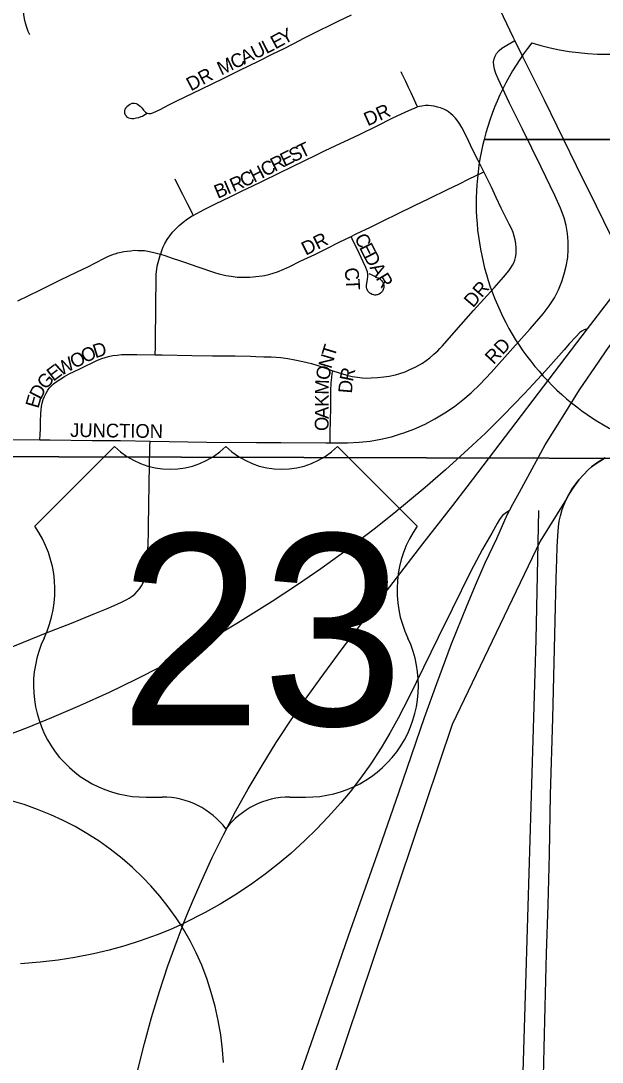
# Model space of a CAD drawing. Extents: x 1443599 to 1910620, y 1028088 to 1361369.
# Drawn here: x 1660727 to 1662843, y 1288109 to 1291899 of the extents above; entities that cross this region are included whole.
import ezdxf

# ---------------------------------------------------------------- set-up
doc = ezdxf.new("R2010")
doc.units = 0
for name, color, linetype in [('GM_X_City_Street', 7, 'Continuous'), ('GM_X_City_Street_Text', 7, 'Continuous'), ('GM_X_Corporation', 7, 'Continuous'), ('GM_X_Interstate_Route', 7, 'Continuous'), ('GM_X_Interstate_Shield', 7, 'Continuous'), ('GM_X_Minor_River', 7, 'Continuous'), ('GM_X_Section', 7, 'Continuous'), ('GM_X_State_Route', 7, 'Continuous'), ('GM_X_Township_Road', 7, 'Continuous'), ('GM_X_US_Location', 7, 'Continuous'), ('GM_X_US_Route', 7, 'Continuous'), ('GM_X_US_Shield', 7, 'Continuous')]:
    doc.layers.add(name, color=color, linetype=linetype)

msp = doc.modelspace()

# ---------------------------------------------------------------- linework, layer by layer
at = {"layer": 'GM_X_City_Street'}
for points in [[(1660759, 1291848.1), (1660753.6, 1291859.9), (1660748.1, 1291875.2), (1660743.7, 1291890.9), (1660740.2, 1291906.7), (1660737.9, 1291922.8), (1660736, 1291944), (1660735.2, 1291960.4)], [(1661186.4, 1291561.4), (1661174.3, 1291554.3), (1661168.9, 1291551.5), (1661163.7, 1291549.3), (1661154.5, 1291546.2), (1661147, 1291544.4), (1661137.3, 1291542.9), (1661130.2, 1291542.7), (1661124.1, 1291543.6), (1661119.4, 1291545.4), (1661114.7, 1291548), (1661110.8, 1291551.8), (1661107.7, 1291556.4), (1661105.6, 1291561.6), (1661104.8, 1291567), (1661105.2, 1291572.4), (1661106.7, 1291577.7), (1661109.4, 1291582.7), (1661113, 1291587.3), (1661117.2, 1291591.5), (1661121.9, 1291595), (1661127, 1291597.7), (1661132.1, 1291599.4), (1661134.8, 1291599.7), (1661140.3, 1291599.5), (1661145.9, 1291598.1), (1661151.3, 1291595.8), (1661156.4, 1291592.8), (1661161.1, 1291589.1), (1661167.1, 1291582.7), (1661172.8, 1291574.6), (1661177.5, 1291568.8), (1661180.5, 1291566.2), (1661184.1, 1291564.1), (1661186.2, 1291563.3), (1661188, 1291562.6), (1661192, 1291562), (1661196, 1291561.8), (1661199.9, 1291562.1), (1661203.6, 1291562.8), (1661207.3, 1291564), (1661233.2, 1291577.1), (1661264.7, 1291593.2), (1661294.1, 1291607.6), (1661382.5, 1291650.7), (1661465, 1291691), (1661521, 1291718.2), (1661594.4, 1291754.1), (1661644.1, 1291778.7), (1661682.2, 1291797.5), (1661723.2, 1291818.3), (1661756.8, 1291835.7), (1661807.4, 1291861.9), (1661857.3, 1291885.9), (1661881.9, 1291897.8), (1661930.3, 1291921)], [(1662112.6, 1290397.2), (1662120.3, 1290399.6), (1662157.4, 1290413.5), (1662197.7, 1290431.4), (1662232.9, 1290450.7), (1662269.3, 1290472.3), (1662304.5, 1290495.9), (1662335.6, 1290519.6), (1662365.3, 1290545.1), (1662398.3, 1290576.6), (1662439, 1290619.1), (1662517.5, 1290707.4), (1662580.7, 1290778.6), (1662627.7, 1290833), (1662649.5, 1290861.4), (1662668.6, 1290891.5), (1662683.6, 1290920.2), (1662695.8, 1290950.1), (1662704.7, 1290977.9), (1662711.8, 1291006.2), (1662717, 1291038.2), (1662719, 1291067.3), (1662718.8, 1291096.4), (1662716.3, 1291125.4), (1662711.5, 1291154.1), (1662704.3, 1291182.4), (1662690.5, 1291217.9), (1662669.9, 1291263.5), (1662620.2, 1291366.1), (1662552, 1291505), (1662505.6, 1291599.6), (1662464, 1291688.7), (1662456.1, 1291707.1), (1662450.8, 1291723.2), (1662448.2, 1291736.6), (1662447.4, 1291750.5), (1662449.1, 1291761), (1662452.7, 1291771.2), (1662458.2, 1291780.5), (1662467.2, 1291791.1), (1662477.7, 1291800.2), (1662495.6, 1291810.8), (1662524.4, 1291827.7)], [(1662169.8, 1291585.8), (1662158.4, 1291613), (1662147.1, 1291637.2), (1662137.7, 1291657.1), (1662128, 1291678.5), (1662113.6, 1291708.1), (1662110.6, 1291714)], [(1662411.9, 1291349.7), (1662411.7, 1291350), (1662400.1, 1291373.5), (1662391.1, 1291391), (1662380.7, 1291411.4), (1662363.4, 1291446.6), (1662350.6, 1291473.2), (1662331.5, 1291511.6), (1662324.7, 1291523.3), (1662316.8, 1291534.3), (1662308.2, 1291544.6), (1662299, 1291554.3), (1662291.5, 1291561.3), (1662283.3, 1291567.6), (1662275.5, 1291572.5), (1662265.8, 1291577.4), (1662253.7, 1291582.3), (1662243.6, 1291585.4), (1662230.5, 1291588.4), (1662220.5, 1291589.4), (1662210.2, 1291590.6), (1662199.9, 1291590.5), (1662186.4, 1291589.1), (1662177.4, 1291587.7), (1662169.8, 1291585.8)], [(1661353.9, 1291191.3), (1661394.2, 1291213.1), (1661435.4, 1291233.4), (1661488.5, 1291259.2), (1661530, 1291278.8), (1661571.3, 1291298.9), (1661603.7, 1291314.8), (1661668.5, 1291346.4), (1661802.5, 1291411.4), (1661834.7, 1291427.1), (1661958.9, 1291485.8), (1662023.1, 1291517.5), (1662078.2, 1291544.4), (1662112.1, 1291560.7), (1662138.3, 1291572.4), (1662169.8, 1291585.8)], [(1661353.9, 1291191.3), (1661352.1, 1291195), (1661333.2, 1291233.2), (1661316.2, 1291267.6), (1661298.4, 1291302.6), (1661288.2, 1291323.2)], [(1661862.7, 1290625.8), (1661912.6, 1290609.4), (1661932, 1290605), (1661951.8, 1290601.8), (1661968.4, 1290600.1), (1661985.1, 1290599.3), (1662001.7, 1290599.4), (1662024.9, 1290600.7), (1662048, 1290603.2), (1662067.7, 1290606.4), (1662090.5, 1290611.3), (1662106.6, 1290615.9), (1662125, 1290622.2), (1662142.4, 1290629.9), (1662162, 1290638.6), (1662177.5, 1290647.7), (1662188.2, 1290653.8), (1662202, 1290662.6), (1662215.1, 1290672.8), (1662230.2, 1290685.9), (1662244.3, 1290698.6), (1662251.9, 1290706.4), (1662261, 1290716.1), (1662302.4, 1290763.4), (1662373.8, 1290844.8), (1662449.3, 1290927.1), (1662483.9, 1290966.9), (1662502.4, 1290989.6), (1662510.7, 1291000.7), (1662516.1, 1291009.4), (1662520.7, 1291018.7), (1662524.3, 1291028.5), (1662526.8, 1291038.4), (1662529.2, 1291051.8), (1662529.9, 1291062.1), (1662529.6, 1291072.3), (1662528.1, 1291089.1), (1662525.8, 1291102.4), (1662522.6, 1291115.5), (1662518.4, 1291128.3), (1662512, 1291143.8), (1662504.6, 1291158.8), (1662495.6, 1291176.3), (1662488.2, 1291190.9), (1662475.4, 1291217.3), (1662457.2, 1291255.7), (1662439.2, 1291294.3), (1662411.9, 1291349.7)], [(1661928.7, 1291114.6), (1661947.1, 1291123.5), (1661998.8, 1291148.8), (1662047.5, 1291172.6), (1662097.7, 1291196.9), (1662159.4, 1291227), (1662212.5, 1291252.6), (1662282.4, 1291286.4), (1662320.7, 1291305), (1662359, 1291323.8), (1662404.8, 1291346.3), (1662411.9, 1291349.7)], [(1661235.2, 1291049.5), (1661235.6, 1291051.1), (1661240.9, 1291066.9), (1661244.6, 1291076.3), (1661250.4, 1291088.5), (1661259.1, 1291103), (1661268.6, 1291116.8), (1661279, 1291129.9), (1661290.3, 1291142.2), (1661302.4, 1291153.8), (1661317.7, 1291166.7), (1661333.8, 1291178.6), (1661350.6, 1291189.4), (1661353.9, 1291191.3)], [(1661235.2, 1291049.5), (1661250.4, 1291045), (1661281.6, 1291034.5), (1661300.3, 1291028.1), (1661318.9, 1291021.8), (1661371.4, 1291003.6), (1661431.8, 1290983.3), (1661447.3, 1290978.8), (1661453.5, 1290977), (1661472.5, 1290972.9), (1661491.8, 1290969.6), (1661514.3, 1290966.9), (1661533.7, 1290966), (1661546.6, 1290965.9), (1661559.5, 1290966.2), (1661572.3, 1290967.1), (1661581.9, 1290968.2), (1661604.4, 1290971.2), (1661613.9, 1290972.9), (1661629.6, 1290976.5), (1661645.1, 1290980.8), (1661660.3, 1290986.1), (1661684.4, 1290995.8), (1661705.1, 1291005.4), (1661743.5, 1291024.1), (1661796.9, 1291049.2), (1661838, 1291069.9), (1661885, 1291093.4), (1661928.7, 1291114.6)], [(1661993.1, 1290979.9), (1662001.6, 1290975.8), (1662011.3, 1290971), (1662019.9, 1290966.8), (1662027.9, 1290962.7), (1662032.7, 1290959.8), (1662036.8, 1290957), (1662040.9, 1290952.4), (1662042.9, 1290949.8), (1662044.6, 1290947), (1662046, 1290944), (1662047, 1290940.9), (1662047.7, 1290937.7), (1662048, 1290934.4), (1662047.5, 1290927.9), (1662046.8, 1290924.7), (1662045.7, 1290921.6), (1662042.6, 1290915.8), (1662038.4, 1290910.7), (1662035.9, 1290908.5), (1662030.5, 1290904.9), (1662027.5, 1290903.5), (1662024.4, 1290902.5), (1662021.2, 1290901.8), (1662017.9, 1290901.4), (1662014.7, 1290901.4), (1662011.4, 1290901.8), (1662005.1, 1290903.6), (1661999.2, 1290906.5), (1661996.5, 1290908.4), (1661994, 1290910.6), (1661989.9, 1290915.7), (1661987.1, 1290921.5), (1661986.2, 1290924.4), (1661985.3, 1290930.5), (1661985.3, 1290936.8), (1661985.9, 1290943.2), (1661988.8, 1290959.4), (1661989.7, 1290969.1), (1661989.4, 1290975.7), (1661987.9, 1290985.4), (1661986.2, 1290991.7), (1661982.7, 1291000.9), (1661972.8, 1291021.7), (1661957.8, 1291053.3), (1661932.9, 1291105.7), (1661928.7, 1291114.6)], [(1660716.1, 1290880.5), (1660795.4, 1290919.3), (1660868.6, 1290955.1), (1660931.5, 1290985.9), (1660969.9, 1291004.2), (1660998.7, 1291018.8), (1661031.1, 1291035.3), (1661046.1, 1291042.7), (1661055.4, 1291046.7), (1661063.8, 1291049.5), (1661070.3, 1291051.7), (1661080.1, 1291054.7), (1661091.5, 1291057.6), (1661101.4, 1291059.6), (1661114.2, 1291061.1), (1661126.5, 1291062.6), (1661140.3, 1291064.1), (1661152.8, 1291063.9), (1661162.7, 1291063.9), (1661176.1, 1291062.8), (1661189.4, 1291060.8), (1661205.8, 1291057.5), (1661225.1, 1291052.5), (1661235.2, 1291049.5)], [(1661216.1, 1290683.5), (1661216.3, 1290711.9), (1661218.2, 1290877.7), (1661219.1, 1290946.6), (1661219.7, 1290976.4), (1661220.3, 1290987.2), (1661221.3, 1290995.8), (1661223.4, 1291006.3), (1661226.4, 1291019.4), (1661235.2, 1291049.5)], [(1660795.6, 1290374.2), (1660796.8, 1290393.9), (1660798, 1290414.8), (1660798, 1290441), (1660799.2, 1290470.3), (1660800.2, 1290483.2), (1660801.9, 1290495.8), (1660804.6, 1290508.3), (1660808.2, 1290520.5), (1660812.7, 1290532.5), (1660818.2, 1290543.9), (1660824.7, 1290554.7), (1660830.3, 1290562.2), (1660836.5, 1290569.3), (1660845.8, 1290577.9), (1660858.4, 1290587.8), (1660871.7, 1290596.9), (1660885.6, 1290605), (1660902.9, 1290613.9), (1660941.3, 1290632.3), (1661006.2, 1290664), (1661021.1, 1290670.1), (1661033.2, 1290674.2), (1661045.6, 1290677.6), (1661061.3, 1290680.8), (1661077.3, 1290683), (1661093.4, 1290684.3), (1661112.9, 1290684.9), (1661148.8, 1290684.7), (1661216.1, 1290683.5)], [(1661216.1, 1290683.5), (1661240.7, 1290683.1), (1661349.1, 1290681.8), (1661424.6, 1290680.4), (1661506.6, 1290679.4), (1661562.4, 1290678.2), (1661581.9, 1290677.7), (1661611.2, 1290676.8), (1661624.1, 1290676.4), (1661637.2, 1290675.9), (1661656.4, 1290674.9), (1661672.9, 1290673.5), (1661698.7, 1290670.2), (1661724.3, 1290665.8), (1661753, 1290659.7), (1661784.6, 1290651.7), (1661803.4, 1290646.2), (1661818.9, 1290641.1), (1661862.7, 1290625.8)], [(1661852.1, 1290363.2), (1661852.7, 1290396.4), (1661853.8, 1290448.5), (1661854.6, 1290487.6), (1661855, 1290552.8), (1661856.4, 1290582.1), (1661858.4, 1290601.6), (1661860.2, 1290615.2), (1661862.7, 1290625.8)], [(1660400.6, 1290376.8), (1660439.9, 1290376.3), (1660538.5, 1290376.4), (1660641.8, 1290375.1), (1660795.6, 1290374.2)], [(1661852.1, 1290363.2), (1661915.2, 1290363.9), (1661957.5, 1290366.3), (1661998.5, 1290369.7), (1662036.9, 1290376.4), (1662075.3, 1290385.7), (1662112.6, 1290397.2)], [(1660676.9, 1289613.3), (1660822.5, 1289673), (1660911.4, 1289707.4), (1660946.5, 1289722), (1660996.3, 1289742.2), (1661038.9, 1289759.5), (1661065.9, 1289770.8), (1661093.4, 1289783.3), (1661112.9, 1289793.7), (1661121.2, 1289798.2), (1661131.7, 1289805.3), (1661141.5, 1289813.2), (1661150.5, 1289822.2), (1661158.5, 1289831.9), (1661165.5, 1289842.4), (1661171.5, 1289853.6), (1661176.4, 1289865.2), (1661180.4, 1289877.3), (1661183.4, 1289889.7), (1661185.6, 1289902.3), (1661186.5, 1289914.9), (1661187.6, 1289947.8), (1661190.1, 1289996.9), (1661191, 1290036.1), (1661191.6, 1290062.3), (1661192.2, 1290134.4), (1661194.1, 1290216.4), (1661194.7, 1290278.8), (1661196.4, 1290351.1), (1661196.8, 1290369.5)], [(1660795.6, 1290374.2), (1660832.5, 1290374), (1660985.9, 1290371.3), (1661089.9, 1290371.3), (1661196.8, 1290369.5)], [(1661196.8, 1290369.5), (1661403.5, 1290366), (1661583.9, 1290364.3), (1661672.5, 1290364.4), (1661836.6, 1290363), (1661852.1, 1290363.2)]]:
    msp.add_lwpolyline(points, dxfattribs=at)
at = {"layer": 'GM_X_Corporation'}
msp.add_lwpolyline([(1662853.5, 1290309), (1662825.5, 1290291.4), (1662804.1, 1290275.7), (1662793, 1290266), (1662774.2, 1290247.3), (1662758, 1290228.8), (1662741.4, 1290206.9), (1662733.3, 1290195.2), (1662725.1, 1290181.6), (1662713, 1290159.9), (1662617.3, 1290004.9), (1662296.7, 1289337.9), (1661863.7, 1288050)], dxfattribs=at)
at = {"layer": 'GM_X_Interstate_Route'}
for points in [[(1662789.5, 1290777.9), (1662942, 1290976.7), (1663374.2, 1291539.5), (1663500.8, 1291703.1), (1663545.3, 1291764), (1663573.5, 1291800.3), (1663633.7, 1291878.3), (1663700.1, 1291963.9), (1663803.2, 1292099.9), (1663853.9, 1292164.5), (1663871.9, 1292187.9), (1664099.8, 1292484.8), (1664156.2, 1292557.4), (1664209.9, 1292627.9), (1664339.8, 1292797.2), (1664494.8, 1292996.9), (1664558.4, 1293080.5), (1664659.9, 1293213.7), (1664693.5, 1293258.2), (1664805.6, 1293404), (1664912, 1293541.6), (1665143.1, 1293832.3)], [(1662831.3, 1290660.6), (1662857.2, 1290698.6), (1662925.9, 1290795), (1662989.1, 1290879.6), (1662990.9, 1290882), (1663004.9, 1290900.2)], [(1661152.7, 1288081.2), (1661176.3, 1288176.9), (1661202.5, 1288272), (1661231, 1288366.3), (1661261.9, 1288459.9), (1661295.3, 1288552.6), (1661314, 1288601), (1661318.9, 1288613.5), (1661330.9, 1288644.5), (1661353.6, 1288699), (1661383.6, 1288768.2), (1661423.3, 1288854.6), (1661463.8, 1288937), (1661508, 1289021.2), (1661554.4, 1289104.1), (1661604.4, 1289188.9), (1661656.4, 1289272.4), (1661723.1, 1289373.7), (1661752.8, 1289416.9), (1661815.8, 1289505), (1661895.8, 1289613.1), (1661995.4, 1289743.5), (1662082.3, 1289854.8), (1662190, 1289995.5), (1662298.8, 1290135.5), (1662351, 1290203.1), (1662789.5, 1290777.9)], [(1662505.4, 1290117.2), (1662517.3, 1290140.4), (1662541.3, 1290184.4), (1662587.3, 1290269.1), (1662634.5, 1290355.8), (1662700.6, 1290461), (1662760, 1290556), (1662831.3, 1290660.6)], [(1661729.1, 1288020.4), (1661838.6, 1288337), (1661919.6, 1288569.6), (1662032.3, 1288888.6), (1662102.2, 1289090.2), (1662196, 1289363.6), (1662240.3, 1289487.3), (1662294.7, 1289631.9), (1662350.6, 1289772.3), (1662385.2, 1289854), (1662416.6, 1289926.5), (1662458.7, 1290015.7), (1662497.2, 1290101.3), (1662505.4, 1290117.2)], [(1661464.4, 1288108.1), (1661460.8, 1288153.9), (1661454, 1288209.2), (1661445, 1288261), (1661433.7, 1288312.3), (1661419.9, 1288362.9), (1661404.7, 1288409.8), (1661384.9, 1288462), (1661365.3, 1288507.2), (1661343, 1288551.1), (1661320.4, 1288591.1), (1661314, 1288601), (1661308.9, 1288608.8), (1661291.8, 1288635.1), (1661263, 1288675.1), (1661232.3, 1288713.6), (1661200.1, 1288750.8), (1661170.6, 1288781.7), (1661132.5, 1288817.9), (1661095.3, 1288850.1), (1661051.4, 1288884.6), (1661011.3, 1288913.2), (1660967.2, 1288941.7), (1660924.6, 1288966.5), (1660878, 1288990.6), (1660836.3, 1289009.8), (1660787.6, 1289029.4), (1660738.1, 1289046.8), (1660687.8, 1289061.7)]]:
    msp.add_lwpolyline(points, dxfattribs=at)
at = {"layer": 'GM_X_Interstate_Shield'}
for p, q in [((1662412.7, 1291467), (1663855.4, 1291467)), ((1663855.4, 1291467), (1662412.7, 1291467)), ((1663855.4, 1291467), (1662412.7, 1291467))]:
    msp.add_line(p, q, dxfattribs=at)
for centre, start, end in [((1663321.5, 1291237.2), 141.669, 165.8066), ((1662860.1, 1292715.2), 253.0091, 286.9909), ((1663321.5, 1291237.2), 165.8066, 258.463)]:
    msp.add_arc(centre, 937.5, start, end, dxfattribs=at)
at = {"layer": 'GM_X_Minor_River'}
msp.add_lwpolyline([(1662457.6, 1280248.6), (1662467.8, 1281186.2), (1662462.9, 1282037.9), (1662472.2, 1282294.3), (1662475, 1283424.4), (1662472.7, 1284474.4), (1662482.2, 1284901.2), (1662516.6, 1286159.1), (1662531.6, 1287313.1), (1662566.1, 1288432.9), (1662601.9, 1289646.8), (1662612, 1290117.5)], dxfattribs=at)
at = {"layer": 'GM_X_Section'}
for points in [[(1665442.5, 1295692.2), (1665325.3, 1290300.7), (1659972.3, 1290315.2), (1660038.3, 1292903.7), (1664833.2, 1295167.5), (1664574.3, 1295722.4)], [(1659972.3, 1290315.2), (1665325.3, 1290300.7), (1665226.5, 1284945), (1659904.5, 1285013.3)]]:
    msp.add_lwpolyline(points, close=True, dxfattribs=at)
at = {"layer": 'GM_X_State_Route'}
msp.add_lwpolyline([(1663037.7, 1290779.5), (1662991, 1290875.9), (1662989.1, 1290879.6), (1662942, 1290976.7), (1662932.2, 1290996.9), (1662875, 1291115.1), (1662821.5, 1291224.2), (1662749.2, 1291371.4), (1662701.7, 1291468.7), (1662632.5, 1291610.2), (1662575.3, 1291724.7), (1662554.9, 1291766), (1662524.4, 1291827.7), (1662518.2, 1291840.2), (1662483.7, 1291913.2), (1662461.1, 1291960.6), (1662439.8, 1292004.3), (1662406.4, 1292072.7), (1662384.9, 1292117), (1662376.3, 1292135), (1662355, 1292179.8), (1662330.4, 1292231.8)], dxfattribs=at)
at = {"layer": 'GM_X_Township_Road'}
for points in [[(1662713, 1290159.9), (1662721.2, 1290175.3), (1662732.7, 1290194.3), (1662743.9, 1290210.6), (1662758, 1290228.8), (1662773.1, 1290246.3), (1662791.5, 1290264.7), (1662804.1, 1290275.7), (1662817.2, 1290285.8), (1662833.7, 1290297), (1662853.5, 1290309)], [(1662626, 1287956.7), (1662631.5, 1288160.2), (1662635.5, 1288311.1), (1662640.3, 1288504.8), (1662645.6, 1288682.1), (1662650.7, 1288865.8), (1662655.1, 1289082.5), (1662663.3, 1289361.5), (1662672, 1289716), (1662675.6, 1289870.3), (1662677.5, 1289939.2), (1662679.1, 1289985.2), (1662681.2, 1290024.7), (1662684.1, 1290057.7), (1662686.1, 1290078.6), (1662690.4, 1290097.6), (1662697.1, 1290120.3), (1662703.3, 1290137.1), (1662713, 1290159.9)]]:
    msp.add_lwpolyline(points, dxfattribs=at)
at = {"layer": 'GM_X_US_Route'}
for points in [[(1662789.5, 1290777.9), (1662777, 1290774.3), (1662768.5, 1290770.3), (1662761.2, 1290764.4), (1662746.2, 1290749), (1662724, 1290724.9), (1662704.1, 1290701.4), (1662636.5, 1290625.3), (1662576.7, 1290561.1)], [(1662576.7, 1290561.1), (1662558.3, 1290541.3), (1662482.9, 1290463.5), (1662417.5, 1290399), (1662355.4, 1290340.4), (1662272.6, 1290265.6), (1662198.2, 1290201.2), (1662084.7, 1290106.7), (1662012.8, 1290049.4), (1661906.2, 1289967.4), (1661818.1, 1289904.3), (1661734.1, 1289846.9), (1661641.1, 1289785.4), (1661515.8, 1289707.1), (1661414.4, 1289646.6), (1661348.7, 1289609.3), (1661239.1, 1289549.9), (1661145.5, 1289502.2), (1661047.9, 1289455.3), (1660940.4, 1289406.3), (1660837.9, 1289362.3), (1660749.7, 1289326.6), (1660642.3, 1289285.6)], [(1662505.4, 1290117.2), (1662489, 1290106.7), (1662480.3, 1290099.5), (1662475.2, 1290093.1), (1662468.9, 1290084.7), (1662460.7, 1290070.4), (1662440.8, 1290035.2), (1662407.4, 1289976.4), (1662363.9, 1289894.3), (1662296.9, 1289758.1), (1662245.9, 1289655.2), (1662139.2, 1289437), (1662100.2, 1289361.2), (1662070.2, 1289306.7), (1662038.5, 1289253.3), (1662001.1, 1289195.7), (1661962.9, 1289142.5), (1661924.8, 1289093.4), (1661891.3, 1289053.1), (1661845.6, 1289001.8), (1661802.5, 1288956.9), (1661760.4, 1288915.7), (1661709.6, 1288869.4), (1661667, 1288833.6), (1661615.4, 1288793.4), (1661562.2, 1288755.1), (1661504.9, 1288717.1), (1661451.7, 1288684.9), (1661397.4, 1288654.6), (1661318.9, 1288613.5), (1661316.2, 1288612.1), (1661308.9, 1288608.8), (1661268.4, 1288590.9), (1661222.9, 1288572.5), (1661161.2, 1288550.7), (1661105.1, 1288532.8), (1661048.2, 1288517.3), (1660990.9, 1288503.8), (1660923.4, 1288490.7), (1660862, 1288481), (1660796.9, 1288473.2), (1660725.2, 1288467.2)]]:
    msp.add_lwpolyline(points, dxfattribs=at)
at = {"layer": 'GM_X_US_Shield'}
for p, q in [((1661067.2, 1290350.3), (1660777.1, 1290060.2)), ((1662169.3, 1290060.2), (1661879.3, 1290350.3)), ((1661183.2, 1289074.1), (1661241.2, 1289074.1)), ((1661705.2, 1289074.1), (1661763.2, 1289074.1))]:
    msp.add_line(p, q, dxfattribs=at)
for centre, radius, start, end in [((1661270.2, 1290557.4), 290, 225.573, 314.427), ((1661676.2, 1290557.4), 290, 225.573, 314.427), ((1660444.5, 1289827.3), 406.1, 334.5471, 35.0009), ((1662501.9, 1289827.3), 406.1, 144.9991, 205.4529), ((1661178.6, 1289480.1), 406.1, 154.8319, 270.6383), ((1661767.8, 1289480.1), 406.1, 269.3617, 25.1681), ((1661241.2, 1288784.1), 290, 36.8699, 90), ((1661705.2, 1288784.1), 290, 90, 143.1301)]:
    msp.add_arc(centre, radius, start, end, dxfattribs=at)

# ---------------------------------------------------------------- texts
at = {"layer": 'GM_X_City_Street_Text'}
for s, rotation, p in [('E', 28.373, (1661652.7, 1291794.4)), ('Y', 28.6013, (1661683.9, 1291811.2)), ('U', 25.4823, (1661579.1, 1291758.4)), ('L', 26.7295, (1661619.9, 1291777.8)), ('C', 25.4825, (1661503.6, 1291722.4)), ('A', 25.4823, (1661539.4, 1291739.5)), ('M', 25.4735, (1661456, 1291699.7)), ('DR', 27.8914, (1661345.6, 1291642.3)), ('DR', 23.9636, (1661988.9, 1291515.1)), ('S', 25.8075, (1661717.2, 1291382.8)), ('T', 25.8254, (1661748.9, 1291398.2)), ('R', 27.3253, (1661650.8, 1291349.3)), ('E', 26.1129, (1661685.7, 1291367.4)), ('H', 27.0485, (1661575.6, 1291309.5)), ('C', 28.9605, (1661616.5, 1291330.3)), ('R', 23.7802, (1661500.7, 1291275.4)), ('C', 25.1052, (1661538.1, 1291291.9)), ('B', 22.8925, (1661443.2, 1291251.1)), ('I', 22.8888, (1661479.7, 1291266.5)), ('DR', 26.565, (1661763.8, 1291044)), ('C', 296.6194, (1661939.2, 1291110.2)), ('E', 296.6342, (1661957, 1291074.8)), ('D', 297.3613, (1661973.1, 1291042.7)), ('C', 280.3049, (1661902.9, 1290996.5)), ('A', 300.389, (1661994.7, 1291001.1)), ('R', 300.9902, (1662017.2, 1290962.6)), ('T', 272.4872, (1661909.8, 1290959.3)), ('DR', 49.3961, (1662372.5, 1290852.5)), ('D', 17.2393, (1660997.7, 1290670.9)), ('T', 73.0861, (1661868.7, 1290672.6)), ('RD', 47.1283, (1662447.5, 1290646)), ('W', 28.3474, (1660871, 1290605.3)), ('O', 27.1417, (1660921.1, 1290632.3)), ('O', 26.0666, (1660960.1, 1290652.3)), ('N', 73.4661, (1661856.2, 1290630.6)), ('E', 36.9956, (1660844.6, 1290585.2)), ('O', 78.7158, (1661847.9, 1290588.6)), ('G', 48.0924, (1660817.1, 1290554.2)), ('R', 78.1614, (1661935, 1290584.2)), ('D', 62.9072, (1660799, 1290517.8)), ('M', 88.6885, (1661846.9, 1290538.1)), ('D', 85.2073, (1661931.5, 1290542)), ('E', 73.7769, (1660790.1, 1290486.3)), ('K', 89.8688, (1661846.8, 1290494.4)), ('A', 89.8688, (1661846.7, 1290450.4)), ('O', 89.8688, (1661846.6, 1290406.4)), ('JUNCTION', 359.2652, (1660905.8, 1290385))]:
    msp.add_text(s, height=50, rotation=rotation, dxfattribs=at).set_placement(p)
at = {"layer": 'GM_X_US_Location'}
for s in ['/', '0']:
    msp.add_text(s, height=1, dxfattribs=at).set_placement((1661472.9, 1289677.7))
msp.add_text('23', height=1, rotation=0, dxfattribs=at).set_placement((1661266.4, 1289470.7))
at = {"layer": 'GM_X_US_Shield'}
msp.add_text('23', height=696.1, dxfattribs=at).set_placement((1661085.8, 1289335.1))

doc.saveas('drawing.dxf')
